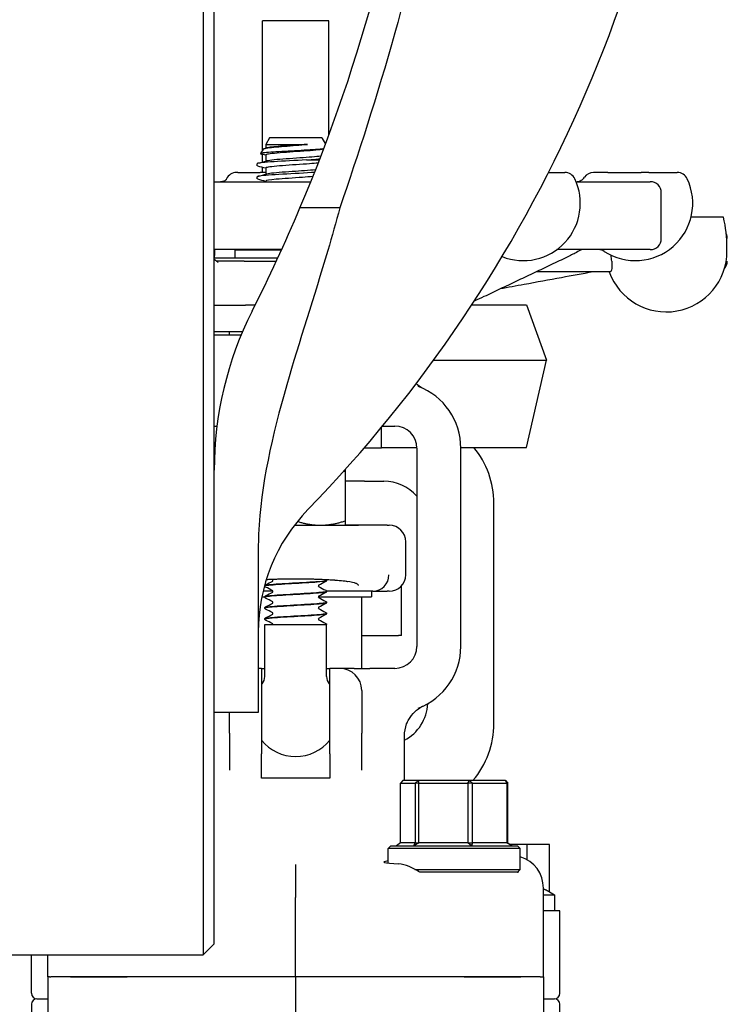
# Model space of a CAD drawing. Header units: inches. Extents: x 36 to 1719, y -84 to 1122.
# Tile 380 of 550: x 1038.54 to 1042.56, y 380.64 to 386.23. Entities that reach past the tile are written whole.
import ezdxf

# ---------------------------------------------------------------- set-up
doc = ezdxf.new("R2010")
doc.units = ezdxf.units.IN
doc.header["$LTSCALE"] = 48
doc.header["$MEASUREMENT"] = 0
doc.layers.add('Visible (ANSI)', color=7, linetype='Continuous', lineweight=30)

msp = doc.modelspace()

# ---------------------------------------------------------------- linework, layer by layer
at = {"layer": 'Visible (ANSI)'}
for p, q in [((1039.58356, 388.92193), (1039.58356, 380.92193)), ((1039.64606, 380.98443), (1039.64606, 388.92193)), ((1039.92077, 385.48911), (1039.92077, 386.22193)), ((1040.29577, 386.22193), (1039.92077, 386.22193)), ((1040.29577, 385.57154), (1040.29577, 386.22193)), ((1039.9591, 385.55843), (1039.93827, 385.52076)), ((1040.25744, 385.55843), (1039.9591, 385.55843)), ((1040.25744, 385.55843), (1040.2774, 385.52233)), ((1039.92326, 385.49361), (1039.90908, 385.46797)), ((1039.93827, 385.52076), (1040.17462, 385.52076)), ((1039.93827, 385.52076), (1039.93827, 385.49903)), ((1039.92077, 385.42023), (1039.92077, 385.46354)), ((1039.93827, 385.46042), (1039.93827, 385.42489)), ((1040.1689, 385.43259), (1040.24311, 385.43259)), ((1039.88952, 385.39889), (1039.88952, 385.41074)), ((1039.92077, 385.36093), (1039.92077, 385.38941)), ((1039.93827, 385.38628), (1039.93827, 385.35075)), ((1039.77244, 385.36093), (1039.77333, 385.36093)), ((1039.78008, 385.36093), (1039.77333, 385.36093)), ((1039.78008, 385.36093), (1039.90675, 385.36093)), ((1039.88952, 385.32475), (1039.88952, 385.3366)), ((1039.93826, 385.36093), (1039.90675, 385.36093)), ((1041.54342, 385.36093), (1041.63618, 385.36093)), ((1041.88057, 385.36093), (1041.79874, 385.36093)), ((1041.88057, 385.36093), (1042.0686, 385.36093)), ((1042.11246, 385.36093), (1042.0686, 385.36093)), ((1042.11246, 385.36093), (1042.27426, 385.36093)), ((1039.64606, 385.30843), (1040.19397, 385.30843)), ((1039.93827, 385.31214), (1039.93827, 385.30843)), ((1041.70004, 385.30843), (1042.12077, 385.30843)), ((1042.18327, 384.98593), (1042.18327, 385.24593)), ((1040.35912, 385.16051), (1040.1328, 385.16051)), ((1042.53672, 385.10693), (1042.35235, 385.10693)), ((1040.02868, 384.92343), (1039.64606, 384.92343)), ((1039.6495, 384.91462), (1039.6495, 384.92343)), ((1039.78191, 384.92193), (1039.77903, 384.92343)), ((1042.12077, 384.92343), (1041.59063, 384.92343)), ((1042.55639, 384.91462), (1042.55639, 384.93607)), ((1040.00603, 384.87405), (1039.64606, 384.87405)), ((1039.76452, 384.92193), (1040.028, 384.92193)), ((1039.76452, 384.87405), (1039.76452, 384.92193)), ((1039.81597, 384.85843), (1039.65862, 384.85843)), ((1039.81597, 384.85843), (1039.9988, 384.85843)), ((1039.81597, 384.85843), (1039.9988, 384.85843)), ((1041.89351, 384.79693), (1041.47315, 384.79693)), ((1039.64595, 384.60843), (1039.82449, 384.60843)), ((1039.87833, 384.60843), (1039.82449, 384.60843)), ((1041.10784, 384.60943), (1041.41935, 384.60943)), ((1041.41935, 384.60943), (1041.53254, 384.29585)), ((1039.79877, 384.43843), (1039.64606, 384.43843)), ((1039.64613, 384.45843), (1039.8072, 384.45843)), ((1039.73327, 384.43843), (1039.73327, 384.45843)), ((1040.8911, 384.29585), (1041.53254, 384.29585)), ((1041.41935, 383.80117), (1041.53254, 384.29585)), ((1039.64606, 383.92193), (1039.66174, 383.92193)), ((1040.60141, 383.92193), (1040.67077, 383.92193)), ((1040.59577, 383.79693), (1040.59577, 383.91509)), ((1039.64997, 383.79693), (1039.64606, 383.79693)), ((1040.59577, 383.79693), (1040.49621, 383.79693)), ((1040.59577, 383.80117), (1040.7957, 383.80117)), ((1040.79577, 383.79693), (1040.79577, 382.67193)), ((1041.04575, 383.80117), (1041.41935, 383.80117)), ((1041.04577, 382.67193), (1041.04577, 383.79693)), ((1040.38977, 383.66228), (1040.38977, 383.38457)), ((1040.49859, 383.60943), (1040.38977, 383.60943)), ((1040.49859, 383.60943), (1040.60827, 383.60943)), ((1041.23327, 382.23443), (1041.23327, 383.48443)), ((1040.10134, 383.35943), (1040.24902, 383.35943)), ((1040.24902, 383.35943), (1040.38977, 383.35943)), ((1040.46434, 383.35943), (1040.3898, 383.35943)), ((1040.6281, 383.35943), (1040.46434, 383.35943)), ((1040.6281, 383.35943), (1040.63952, 383.35943)), ((1040.73327, 383.07818), (1040.73327, 383.26568)), ((1039.89606, 383.21845), (1039.89606, 382.59743)), ((1040.28327, 383.04584), (1040.28327, 383.04646)), ((1039.97953, 382.98443), (1039.92334, 382.98443)), ((1039.93327, 383.01456), (1039.93327, 383.01518)), ((1040.5454, 382.98443), (1040.28323, 382.98443)), ((1040.28327, 382.98328), (1040.28327, 382.9839)), ((1040.53952, 382.98443), (1040.53952, 382.95318)), ((1040.5454, 382.98443), (1040.6281, 382.98443)), ((1040.63952, 382.98443), (1040.6281, 382.98443)), ((1040.70827, 382.73443), (1040.70827, 383.01444)), ((1039.91641, 382.95318), (1039.93332, 382.95318)), ((1039.93327, 382.952), (1039.93327, 382.95262)), ((1040.23702, 382.95318), (1040.53952, 382.95318)), ((1040.28327, 382.92071), (1040.28327, 382.92134)), ((1040.48327, 382.54693), (1040.48327, 382.95318)), ((1039.93327, 382.88943), (1039.93327, 382.89005)), ((1040.28327, 382.85815), (1040.28327, 382.85877)), ((1039.93327, 382.82687), (1039.93327, 382.82749)), ((1039.93327, 382.79693), (1040.28327, 382.79693)), ((1039.93327, 382.50003), (1039.93327, 382.79693)), ((1040.28327, 382.50003), (1040.28327, 382.79693)), ((1040.48327, 382.73443), (1040.69289, 382.73443)), ((1040.70827, 382.73443), (1040.69289, 382.73443)), ((1039.89606, 382.59743), (1039.89606, 382.29693)), ((1039.91452, 382.54693), (1039.89606, 382.54693)), ((1039.91452, 382.54693), (1039.93327, 382.54693)), ((1039.91452, 382.54693), (1039.91452, 382.062)), ((1040.28327, 382.54693), (1040.30202, 382.54693)), ((1040.30202, 382.062), (1040.30202, 382.54693)), ((1040.35827, 382.54693), (1040.30202, 382.54693)), ((1040.43992, 382.54693), (1040.35827, 382.54693)), ((1040.43992, 382.54693), (1040.52886, 382.54693)), ((1040.67077, 382.54693), (1040.52886, 382.54693)), ((1040.48327, 382.42193), (1040.48327, 382.17947)), ((1039.89606, 382.29693), (1039.64606, 382.29693)), ((1039.73327, 382.17947), (1039.73327, 382.29693)), ((1039.73327, 382.17947), (1039.73327, 381.96981)), ((1040.48327, 381.96981), (1040.48327, 382.17947)), ((1040.72577, 381.91068), (1040.72577, 382.16438)), ((1039.91452, 381.92386), (1039.91452, 382.062)), ((1040.30202, 382.062), (1040.30202, 381.92386)), ((1040.30202, 381.92386), (1039.91452, 381.92386)), ((1040.71648, 381.91068), (1040.70346, 381.89505)), ((1040.80391, 381.91068), (1040.71648, 381.91068)), ((1040.78704, 381.89505), (1040.80391, 381.91068)), ((1040.80391, 381.91068), (1040.80683, 381.89505)), ((1041.09571, 381.91068), (1040.80391, 381.91068)), ((1041.08575, 381.89505), (1041.09571, 381.91068)), ((1041.09571, 381.91068), (1041.11163, 381.89505)), ((1041.30007, 381.91068), (1041.09571, 381.91068)), ((1041.30698, 381.89505), (1041.30007, 381.91068)), ((1041.30007, 381.91068), (1041.31308, 381.89505)), ((1040.70346, 381.5563), (1040.70346, 381.89505)), ((1040.70346, 381.89505), (1040.78704, 381.89505)), ((1040.80683, 381.89505), (1040.78704, 381.89505)), ((1040.78704, 381.89505), (1040.78704, 381.5563)), ((1040.80683, 381.5563), (1040.80683, 381.89505)), ((1040.80683, 381.89505), (1041.08575, 381.89505)), ((1041.11163, 381.89505), (1041.08575, 381.89505)), ((1041.08575, 381.89505), (1041.08575, 381.5563)), ((1041.11163, 381.5563), (1041.11163, 381.89505)), ((1041.11163, 381.89505), (1041.30698, 381.89505)), ((1041.31308, 381.89505), (1041.30698, 381.89505)), ((1041.30698, 381.89505), (1041.30698, 381.5563)), ((1041.31308, 381.5563), (1041.31308, 381.89505)), ((1040.6489, 381.54068), (1040.63327, 381.52505)), ((1041.38327, 381.52505), (1040.63327, 381.52505)), ((1040.63327, 381.4419), (1040.63327, 381.52505)), ((1040.6489, 381.54068), (1041.36765, 381.54068)), ((1040.70346, 381.5563), (1040.68132, 381.54068)), ((1040.78704, 381.5563), (1040.70346, 381.5563)), ((1040.77929, 381.54068), (1040.78704, 381.5563)), ((1040.80683, 381.5563), (1040.77929, 381.54068)), ((1040.78704, 381.5563), (1040.80683, 381.5563)), ((1041.08575, 381.5563), (1040.80683, 381.5563)), ((1041.10624, 381.54068), (1041.08575, 381.5563)), ((1041.08575, 381.5563), (1041.11163, 381.5563)), ((1041.11163, 381.5563), (1041.10624, 381.54068)), ((1041.30698, 381.5563), (1041.11163, 381.5563)), ((1041.33522, 381.54068), (1041.30698, 381.5563)), ((1041.30698, 381.5563), (1041.31308, 381.5563)), ((1041.31308, 381.5563), (1041.33522, 381.54068)), ((1041.42207, 381.54693), (1041.32637, 381.54693)), ((1041.36765, 381.54068), (1041.38327, 381.52505)), ((1041.38327, 381.4063), (1041.38327, 381.52505)), ((1041.42207, 381.46109), (1041.42207, 381.54693)), ((1041.54836, 381.54693), (1041.42207, 381.54693)), ((1041.54836, 381.27883), (1041.54836, 381.54693)), ((1040.10827, 381.43383), (1040.10827, 381.24637)), ((1040.78514, 381.4063), (1041.38327, 381.4063)), ((1041.36765, 381.39068), (1041.38327, 381.4063)), ((1041.36765, 381.39068), (1040.88955, 381.39068)), ((1041.36765, 381.39068), (1041.37135, 381.39068)), ((1041.51452, 380.79693), (1041.51452, 381.30032)), ((1040.10827, 380.79693), (1040.10827, 381.24637)), ((1041.51452, 381.26229), (1041.57702, 381.26229)), ((1041.54836, 381.27883), (1041.57702, 381.26229)), ((1041.57702, 381.26229), (1041.57702, 381.17193)), ((1041.60827, 381.17193), (1041.51452, 381.17193)), ((1041.60827, 380.70318), (1041.60827, 381.17193)), ((1039.64606, 380.98443), (1039.58356, 380.92193)), ((1037.13737, 380.92193), (1039.58356, 380.92193)), ((1038.60827, 380.70318), (1038.60827, 380.92193)), ((1038.70202, 380.79693), (1038.70202, 380.92193)), ((1038.71182, 380.79693), (1038.70202, 380.79693)), ((1038.70202, 380.79693), (1038.70202, 380.33169)), ((1038.71182, 380.79693), (1038.71957, 380.79693)), ((1038.82937, 380.79693), (1038.71957, 380.79693)), ((1038.82937, 380.79693), (1038.71957, 380.79693)), ((1039.15161, 380.79693), (1038.82937, 380.79693)), ((1038.82937, 380.79693), (1039.15161, 380.79693)), ((1040.10827, 380.79693), (1039.15161, 380.79693)), ((1040.10827, 380.79693), (1039.15161, 380.79693)), ((1041.06493, 380.79693), (1040.10827, 380.79693)), ((1040.10827, 380.79693), (1040.10827, 380.17193)), ((1041.06493, 380.79693), (1040.10827, 380.79693)), ((1041.38717, 380.79693), (1041.06493, 380.79693)), ((1041.06493, 380.79693), (1041.38717, 380.79693)), ((1041.49698, 380.79693), (1041.38717, 380.79693)), ((1041.49698, 380.79693), (1041.38717, 380.79693)), ((1041.49698, 380.79693), (1041.50472, 380.79693)), ((1041.50472, 380.79693), (1041.51452, 380.79693)), ((1041.51452, 380.79693), (1041.51452, 380.33169)), ((1038.60827, 380.64068), (1038.60827, 380.29693)), ((1038.63952, 380.67193), (1038.70202, 380.67193)), ((1041.51452, 380.67193), (1041.57702, 380.67193)), ((1041.60827, 380.29693), (1041.60827, 380.64068))]:
    msp.add_line(p, q, dxfattribs=at)
for centre, radius, start, end in [((1031.24606, 388.92193), 9.65, 337.058941, 9.318189), ((1034.53356, 388.92193), 7.8625, 315.882405, 356.353929), ((1040.00961, 385.18593), 0.325, 154.62307, 155.79167), ((1039.77244, 385.29843), 0.0625, 90, 154.62307), ((1041.39901, 385.18593), 0.325, 248.46854, 25.37693), ((1041.63618, 385.29843), 0.0625, 25.37693, 90), ((1041.79874, 385.29843), 0.0625, 90, 145.53271), ((1042.03709, 385.18593), 0.325, 237.00411, 25.37693), ((1042.27426, 385.29843), 0.0625, 25.37693, 90), ((1042.12077, 385.24593), 0.0625, 0, 90), ((1031.24606, 388.92193), 9.65, 333.215004, 337.058941), ((1041.80463, 384.93607), 0.75176, 0, 13.13678), ((1042.12077, 384.98593), 0.0625, 270, 0), ((1042.49827, 384.98693), 0.06, 0, 25.38475), ((1041.82607, 384.86093), 0.0625, 57.00411, 90), ((1039.30483, 384.91462), 0.34467, 353.24104, 0), ((1042.21172, 384.91462), 0.34467, 199.96556, 0), ((1042.49827, 384.85693), 0.06, 316.64992, 0), ((1041.64606, 383.67193), 2, 153.215, 180), ((1040.67077, 383.79693), 0.375, 0, 69.10429), ((1040.67077, 383.79693), 0.125, 0, 90), ((1040.73327, 383.48443), 0.5, 0, 39.3082), ((1040.60827, 383.35943), 0.25, 41.40962, 90), ((1040.89606, 382.75245), 1, 135.8824, 180), ((1040.63952, 383.26568), 0.09375, 0, 90), ((1040.63952, 383.07818), 0.09375, 270, 0), ((1040.67077, 382.67193), 0.125, 270, 0), ((1040.67077, 382.67193), 0.375, 290.89571, 0), ((1040.35827, 382.42193), 0.125, 0, 90), ((1039.87077, 382.50003), 0.0625, 319.4642, 0), ((1040.34577, 382.50003), 0.0625, 180, 220.5358), ((1040.10827, 382.29693), 0.25, 139.4642, 140.80503), ((1040.10827, 382.29693), 0.25, 39.19497, 40.5358), ((1040.60827, 382.35943), 0.25, 298.0343, 357.14822), ((1040.73327, 382.23443), 0.5, 319.64662, 0), ((1040.10827, 382.29693), 0.25, 219.19497, 320.80503), ((1038.63952, 380.70318), 0.03125, 180, 270), ((1041.57702, 380.70318), 0.03125, 270, 0), ((1038.63952, 380.64068), 0.03125, 90, 180), ((1041.57702, 380.64068), 0.03125, 0, 90)]:
    msp.add_arc(centre, radius, start, end, dxfattribs=at)
for centre, major_axis, ratio, start_param, end_param in [((1040.54626, 383.07818), (0.01834, 0.09202), 0.976791, 3.3518573, 4.9046798), ((1040.31957, 383.07818), (0.24503, -0.08795), 0.1325254, 5.9294735, 5.9474474), ((1041.32537, 381.29925), (-0.18003, -0.0586), 0.9903423, 2.829736, 4.0894164), ((1041.00827, 381.44793), (0.4, 0), 0.0433333, 2.7861715, 3.8079831)]:
    msp.add_ellipse(centre, major_axis=major_axis, ratio=ratio, start_param=start_param, end_param=end_param, dxfattribs=at)
for points, knots in [([(1040.89606, 387.12089), (1040.89555, 387.11814), (1040.89504, 387.11539), (1040.83442, 386.78859), (1040.75987, 386.47232), (1040.57053, 385.79124), (1040.46209, 385.46302), (1040.35912, 385.16051)], [-0.0212857, -0.0212857, -0.0212857, -0.0212857, 0, 0, 2.5114039, 2.5114039, 5.3635945, 5.3635945, 5.3635945, 5.3635945]), ([(1040.26703, 385.4949), (1040.26136, 385.49424), (1040.2547, 385.49358), (1040.23159, 385.49157), (1040.21253, 385.49024), (1040.16931, 385.48755), (1040.14552, 385.48622), (1040.09626, 385.48353), (1040.07126, 385.4822), (1040.02332, 385.47951), (1040.00087, 385.47817), (1039.96157, 385.47548), (1039.94517, 385.47415), (1039.92069, 385.47146), (1039.91295, 385.47013), (1039.90798, 385.46774), (1039.90889, 385.4667), (1039.91281, 385.46566)], [-3.1100321, -3.1100321, -3.1100321, -3.1100321, -3.0193061, -3.0193061, -2.8331349, -2.8331349, -2.6448024, -2.6448024, -2.4543091, -2.4543091, -2.2616553, -2.2616553, -2.0668416, -2.0668416, -1.8698684, -1.8698684, -1.7149687, -1.7149687, -1.7149687, -1.7149687]), ([(1039.92326, 385.49361), (1039.92332, 385.49371), (1039.92339, 385.49381), (1039.925, 385.4957), (1039.93114, 385.49748), (1039.95196, 385.50107), (1039.9663, 385.50284), (1040.00121, 385.50643), (1040.02135, 385.50821), (1040.06471, 385.5118), (1040.08746, 385.51358), (1040.13254, 385.51717), (1040.15443, 385.51895), (1040.17462, 385.52076)], [-0.8944911, -0.8944911, -0.8944911, -0.8944911, -0.88395925, -0.88395925, -0.70143867, -0.70143867, -0.52178183, -0.52178183, -0.34498935, -0.34498935, -0.17106186, -0.17106186, 0, 0, 0, 0]), ([(1040.26601, 385.49304), (1040.25654, 385.49125), (1040.24181, 385.48946), (1040.22277, 385.48768), (1040.18363, 385.484), (1040.1272, 385.48033), (1040.07525, 385.47665), (1040.02332, 385.47298), (1039.97713, 385.4693), (1039.95454, 385.46563), (1039.94387, 385.46389), (1039.93858, 385.46216), (1039.9386, 385.46042)], [16.0851228, 16.0851228, 16.0851228, 16.0851228, 16.5398213, 16.5398213, 16.5398213, 17.4742343, 17.4742343, 17.4742343, 18.4085858, 18.4085858, 18.4085858, 18.8495559, 18.8495559, 18.8495559, 18.8495559]), ([(1040.17462, 385.52076), (1040.12585, 385.51708), (1040.06737, 385.5134), (1040.02177, 385.50973), (1039.98398, 385.50668), (1039.95579, 385.50363), (1039.94418, 385.50059)], [10.5946183, 10.5946183, 10.5946183, 10.5946183, 11.5294271, 11.5294271, 11.5294271, 12.3041603, 12.3041603, 12.3041603, 12.3041603]), ([(1040.1689, 385.43259), (1040.10744, 385.42914), (1040.03832, 385.42569), (1039.9854, 385.42224), (1039.93248, 385.41879), (1039.89675, 385.41534), (1039.89055, 385.41189), (1039.88987, 385.41151), (1039.88954, 385.41113), (1039.88957, 385.41074)], [16.9979155, 16.9979155, 16.9979155, 16.9979155, 17.8752194, 17.8752194, 17.8752194, 18.7524691, 18.7524691, 18.7524691, 18.8495559, 18.8495559, 18.8495559, 18.8495559]), ([(1040.25124, 385.45368), (1040.22483, 385.45031), (1040.1804, 385.44693), (1040.1323, 385.44356), (1040.07988, 385.43988), (1040.02437, 385.43621), (1039.9872, 385.43253), (1039.96668, 385.4305), (1039.95202, 385.42848), (1039.94439, 385.42645)], [16.2794126, 16.2794126, 16.2794126, 16.2794126, 17.1369694, 17.1369694, 17.1369694, 18.0713431, 18.0713431, 18.0713431, 18.5873456, 18.5873456, 18.5873456, 18.5873456]), ([(1040.1689, 385.43259), (1040.18813, 385.43387), (1040.20639, 385.43514), (1040.2309, 385.43702), (1040.23829, 385.43761), (1040.24529, 385.43821)], [-3.17227783, -3.17227783, -3.17227783, -3.17227783, -3.01866987, -3.01866987, -2.94758083, -2.94758083, -2.94758083, -2.94758083]), ([(1040.23598, 385.41487), (1040.22225, 385.41342), (1040.2057, 385.41196), (1040.18716, 385.41051), (1040.14027, 385.40684), (1040.08173, 385.40316), (1040.0341, 385.39949), (1039.98648, 385.39582), (1039.95094, 385.39214), (1039.94119, 385.38847), (1039.93925, 385.38774), (1039.93834, 385.38701), (1039.9384, 385.38628)], [22.7098949, 22.7098949, 22.7098949, 22.7098949, 23.0794254, 23.0794254, 23.0794254, 24.013411, 24.013411, 24.013411, 24.9473362, 24.9473362, 24.9473362, 25.1327412, 25.1327412, 25.1327412, 25.1327412]), ([(1040.22106, 385.37631), (1040.18536, 385.373), (1040.13616, 385.3697), (1040.08888, 385.3664), (1040.0363, 385.36272), (1039.98737, 385.35905), (1039.96096, 385.35538), (1039.95359, 385.35435), (1039.94803, 385.35333), (1039.9443, 385.35231)], [22.8363485, 22.8363485, 22.8363485, 22.8363485, 23.6763003, 23.6763003, 23.6763003, 24.6102473, 24.6102473, 24.6102473, 24.8705309, 24.8705309, 24.8705309, 24.8705309]), ([(1039.71555, 385.32155), (1039.71555, 385.32155), (1039.71552, 385.32151), (1039.71523, 385.32117), (1039.71455, 385.32036), (1039.71163, 385.31785), (1039.70959, 385.31626), (1039.70324, 385.31275), (1039.69884, 385.31081), (1039.68984, 385.30888), (1039.6861, 385.30843), (1039.68215, 385.30843)], [0.37061715, 0.37061715, 0.37061715, 0.37061715, 0.38053875, 0.38053875, 0.41838117, 0.41838117, 0.45127037, 0.45127037, 0.48467449, 0.48467449, 0.50415338, 0.50415338, 0.50415338, 0.50415338]), ([(1040.21505, 385.36116), (1040.20959, 385.36082), (1040.204, 385.36048), (1040.19828, 385.36014), (1040.14, 385.35669), (1040.07005, 385.35324), (1040.01256, 385.3498), (1039.95506, 385.34635), (1039.91111, 385.3429), (1039.89585, 385.33945), (1039.89165, 385.3385), (1039.88965, 385.33755), (1039.88973, 385.3366)], [23.0518395, 23.0518395, 23.0518395, 23.0518395, 23.1379094, 23.1379094, 23.1379094, 24.0148367, 24.0148367, 24.0148367, 24.8917109, 24.8917109, 24.8917109, 25.1327412, 25.1327412, 25.1327412, 25.1327412]), ([(1040.20561, 385.33789), (1040.18793, 385.33638), (1040.16796, 385.33488), (1040.14688, 385.33338), (1040.09535, 385.32971), (1040.03848, 385.32604), (1039.99817, 385.32236), (1039.96077, 385.31896), (1039.93847, 385.31555), (1039.9383, 385.31214)], [29.2340703, 29.2340703, 29.2340703, 29.2340703, 29.6160625, 29.6160625, 29.6160625, 30.549629, 30.549629, 30.549629, 31.4159265, 31.4159265, 31.4159265, 31.4159265]), ([(1041.70004, 385.30843), (1041.7027, 385.30845), (1041.70555, 385.30867), (1041.71175, 385.30968), (1041.71511, 385.3105), (1041.72198, 385.31295), (1041.7255, 385.31456), (1041.73237, 385.31867), (1041.73572, 385.32116), (1041.74192, 385.32695), (1041.74476, 385.33024), (1041.74721, 385.3338)], [0.00121001, 0.00121001, 0.00121001, 0.00121001, 0.02073024, 0.02073024, 0.04146048, 0.04146048, 0.06219072, 0.06219072, 0.08292096, 0.08292096, 0.1036512, 0.1036512, 0.1036512, 0.1036512]), ([(1040.35912, 385.16051), (1040.33746, 385.07941), (1040.31445, 384.99867), (1040.21291, 384.65572), (1040.12839, 384.40219), (1039.97548, 383.87019), (1039.90964, 383.58701), (1039.89792, 383.30925)], [17.2484823, 17.2484823, 17.2484823, 17.2484823, 17.8546317, 17.8546317, 19.8303619, 19.8303619, 22.1107774, 22.1107774, 22.1107774, 22.1107774]), ([(1041.7324, 384.92329), (1041.7324, 384.92329), (1041.73232, 384.92328), (1041.73171, 384.92312), (1041.73119, 384.92298), (1041.72956, 384.92241), (1041.72885, 384.92214), (1041.72759, 384.92161), (1041.72715, 384.92142), (1041.72614, 384.92097), (1041.72557, 384.9207), (1041.71457, 384.9154), (1041.70458, 384.909), (1041.67747, 384.89422), (1041.65796, 384.88471), (1041.63802, 384.87524)], [0.13720232, 0.13720232, 0.13720232, 0.13720232, 0.15541903, 0.15541903, 0.17333311, 0.17333311, 0.18223969, 0.18223969, 0.18662495, 0.18662495, 0.1917404, 0.1917404, 0.2840016, 0.2840016, 0.46190776, 0.46190776, 0.46190776, 0.46190776]), ([(1041.75195, 384.92343), (1041.74811, 384.92343), (1041.74428, 384.92342), (1041.73917, 384.92338), (1041.73786, 384.92337), (1041.73585, 384.92333), (1041.73534, 384.92332), (1041.73451, 384.9233), (1041.73421, 384.92329), (1041.73377, 384.92328), (1041.73363, 384.92328), (1041.73335, 384.92327), (1041.73322, 384.92326), (1041.73298, 384.92325), (1041.73287, 384.92325), (1041.73268, 384.92324), (1041.73259, 384.92324), (1041.73236, 384.92323), (1041.73224, 384.92322), (1041.73212, 384.92322), (1041.7321, 384.92321), (1041.73207, 384.92321)], [0, 0, 0, 0, 0.043450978, 0.043450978, 0.057713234, 0.057713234, 0.062143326, 0.062143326, 0.064369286, 0.064369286, 0.065470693, 0.065470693, 0.066572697, 0.066572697, 0.06767117, 0.06767117, 0.068766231, 0.068766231, 0.070959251, 0.070959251, 0.071558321, 0.071558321, 0.071558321, 0.071558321]), ([(1039.64606, 384.87014), (1039.64686, 384.86942), (1039.64766, 384.8687), (1039.65212, 384.8646), (1039.65548, 384.86137), (1039.66122, 384.8562), (1039.66384, 384.85403), (1039.66637, 384.85228), (1039.66688, 384.85196), (1039.66744, 384.85163), (1039.66758, 384.85155), (1039.66758, 384.85155)], [0.0571363, 0.0571363, 0.0571363, 0.0571363, 0.06761955, 0.06761955, 0.11734981, 0.11734981, 0.1600381, 0.1600381, 0.17285188, 0.17285188, 0.18212308, 0.18212308, 0.18212308, 0.18212308]), ([(1041.63802, 384.87524), (1041.6073, 384.86064), (1041.57657, 384.84605), (1041.51513, 384.81686), (1041.48441, 384.80227), (1041.42296, 384.77309), (1041.39223, 384.75851), (1041.33078, 384.72934), (1041.30005, 384.71476), (1041.23859, 384.6856), (1041.20785, 384.67103), (1041.17712, 384.65646)], [0.9601047, 0.9601047, 0.9601047, 0.9601047, 1.233998, 1.233998, 1.5078914, 1.5078914, 1.7817848, 1.7817848, 2.0556781, 2.0556781, 2.3295715, 2.3295715, 2.3295715, 2.3295715]), ([(1041.90224, 384.85693), (1041.90312, 384.8499), (1041.90365, 384.84182), (1041.90378, 384.82856), (1041.90331, 384.82123), (1041.90178, 384.81034), (1041.90037, 384.80513), (1041.89745, 384.79886), (1041.89537, 384.79693), (1041.89351, 384.79693)], [0, 0, 0, 0, 0.05448075, 0.05448075, 0.11632304, 0.11632304, 0.18585895, 0.18585895, 0.26131922, 0.26131922, 0.26131922, 0.26131922]), ([(1041.79642, 384.79693), (1041.73647, 384.78594), (1041.67651, 384.77495), (1041.54623, 384.75107), (1041.47591, 384.73818), (1041.36036, 384.71702), (1041.31514, 384.70874), (1041.26991, 384.70046)], [0.7256115, 0.7256115, 0.7256115, 0.7256115, 1.2964711, 1.2964711, 1.9660601, 1.9660601, 2.3966425, 2.3966425, 2.3966425, 2.3966425]), ([(1040.82519, 384.13895), (1040.82435, 384.1394), (1040.82353, 384.13984), (1040.81633, 384.1438), (1040.80458, 384.15071), (1040.79146, 384.16193)], [0.010286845, 0.010286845, 0.010286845, 0.010286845, 0.015902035, 0.015902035, 0.077855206, 0.077855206, 0.077855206, 0.077855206]), ([(1040.83244, 384.13529), (1040.83235, 384.13533), (1040.83225, 384.13538), (1040.82977, 384.13657), (1040.82745, 384.13775), (1040.82519, 384.13895)], [-0.566346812, -0.566346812, -0.566346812, -0.566346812, -0.565454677, -0.565454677, -0.542430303, -0.542430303, -0.542430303, -0.542430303]), ([(1040.1013, 383.35938), (1040.12002, 383.35938), (1040.13878, 383.35938), (1040.19514, 383.35937), (1040.23176, 383.35937), (1040.30601, 383.35934), (1040.3419, 383.35933), (1040.3919, 383.35929), (1040.40909, 383.35927), (1040.43368, 383.35924), (1040.44215, 383.35922), (1040.44775, 383.35921)], [1.2188929, 1.2188929, 1.2188929, 1.2188929, 1.3621369, 1.3621369, 1.6526244, 1.6526244, 1.9961754, 1.9961754, 2.2345824, 2.2345824, 2.4334495, 2.4334495, 2.4334495, 2.4334495]), ([(1040.44775, 383.35921), (1040.44836, 383.3592), (1040.44896, 383.3592), (1040.45157, 383.35921), (1040.45342, 383.35922), (1040.45769, 383.35928), (1040.45986, 383.35934), (1040.4626, 383.35941), (1040.46345, 383.35942), (1040.46423, 383.35943), (1040.46428, 383.35943), (1040.46434, 383.35943)], [0.04807073, 0.04807073, 0.04807073, 0.04807073, 0.06985523, 0.06985523, 0.14510353, 0.14510353, 0.26153365, 0.26153365, 0.32575457, 0.32575457, 0.3307654, 0.3307654, 0.3307654, 0.3307654]), ([(1039.93359, 383.01453), (1039.93348, 383.01587), (1039.93793, 383.0172), (1039.94706, 383.01854), (1039.96804, 383.02161), (1040.01325, 383.02467), (1040.06554, 383.02774), (1040.11783, 383.03081), (1040.17599, 383.03388), (1040.21799, 383.03695), (1040.25858, 383.03991), (1040.28317, 383.04288), (1040.28327, 383.04584)], [-84.8257107, -84.8257107, -84.8257107, -84.8257107, -84.4233738, -84.4233738, -84.4233738, -83.4988671, -83.4988671, -83.4988671, -82.5745653, -82.5745653, -82.5745653, -81.681409, -81.681409, -81.681409, -81.681409]), ([(1040.28314, 383.04649), (1040.28299, 383.04401), (1040.26652, 383.04153), (1040.237, 383.03905), (1040.20027, 383.03597), (1040.14424, 383.03288), (1040.09032, 383.0298), (1040.03645, 383.02672), (1039.98598, 383.02363), (1039.95815, 383.02055), (1039.94197, 383.01876), (1039.93367, 383.01697), (1039.93359, 383.01518)], [75.3955147, 75.3955147, 75.3955147, 75.3955147, 76.1425075, 76.1425075, 76.1425075, 77.0718173, 77.0718173, 77.0718173, 78.0001054, 78.0001054, 78.0001054, 78.5398163, 78.5398163, 78.5398163, 78.5398163]), ([(1040.45051, 383.02892), (1040.44155, 383.03286), (1040.42395, 383.03662), (1040.37348, 383.04333), (1040.34112, 383.04621), (1040.26582, 383.05071), (1040.22363, 383.05229), (1040.13486, 383.05393), (1040.08915, 383.05397), (1040.00842, 383.05264), (1039.97357, 383.05154), (1039.94135, 383.04999)], [0, 0, 0, 0, 0.3480138, 0.3480138, 0.6950932, 0.6950932, 1.0409541, 1.0409541, 1.3861423, 1.3861423, 1.6668152, 1.6668152, 1.6668152, 1.6668152]), ([(1039.97961, 383.04615), (1039.97961, 383.04736), (1039.97911, 383.04848), (1039.97831, 383.04955), (1039.97803, 383.04977), (1039.97782, 383.04992), (1039.97779, 383.04994), (1039.97779, 383.04994)], [0, 0, 0, 0, 0.02017106, 0.02017106, 0.036592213, 0.036592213, 0.045399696, 0.045399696, 0.045399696, 0.045399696]), ([(1039.97779, 383.04237), (1039.97783, 383.04239), (1039.97801, 383.04249), (1039.97856, 383.04306), (1039.97887, 383.04345), (1039.9794, 383.04458), (1039.97961, 383.04536), (1039.97961, 383.04615)], [0.006616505, 0.006616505, 0.006616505, 0.006616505, 0.024017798, 0.024017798, 0.03673453, 0.03673453, 0.049915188, 0.049915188, 0.049915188, 0.049915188]), ([(1040.40393, 383.03815), (1040.40394, 383.03814), (1040.40306, 383.03835), (1040.39855, 383.03921), (1040.39306, 383.04012), (1040.37566, 383.04246), (1040.36193, 383.04396), (1040.32601, 383.04706), (1040.30253, 383.04862), (1040.25093, 383.05117), (1040.22278, 383.05217), (1040.19343, 383.05282), (1040.19338, 383.05282), (1040.19332, 383.05282)], [-1.2162102, -1.2162102, -1.2162102, -1.2162102, -1.14166353, -1.14166353, -0.99290926, -0.99290926, -0.77856154, -0.77856154, -0.5143206, -0.5143206, -0.25007966, -0.25007966, -0.24959163, -0.24959163, -0.24959163, -0.24959163]), ([(1040.28327, 383.04581), (1040.28321, 383.04454), (1040.28274, 383.04334), (1040.28163, 383.04168), (1040.28104, 383.04113), (1040.28, 383.04033), (1040.27953, 383.04005), (1040.27906, 383.03981)], [0, 0, 0, 0, 0.017960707, 0.017960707, 0.035135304, 0.035135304, 0.051182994, 0.051182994, 0.051182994, 0.051182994]), ([(1040.2823, 383.04962), (1040.2824, 383.04945), (1040.28249, 383.04928), (1040.28296, 383.04836), (1040.28323, 383.04744), (1040.28327, 383.04649)], [0.034558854, 0.034558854, 0.034558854, 0.034558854, 0.037820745, 0.037820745, 0.051208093, 0.051208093, 0.051208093, 0.051208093]), ([(1040.46565, 383.01825), (1040.46562, 383.0183), (1040.46558, 383.01835), (1040.46418, 383.0203), (1040.46202, 383.02234), (1040.45726, 383.02553), (1040.45518, 383.02671), (1040.45207, 383.02821), (1040.45131, 383.02856), (1040.45051, 383.02892)], [-0.00429657, -0.00429657, -0.00429657, -0.00429657, 0, 0, 0.16568567, 0.16568567, 0.26480212, 0.26480212, 0.29565933, 0.29565933, 0.29565933, 0.29565933]), ([(1039.93327, 383.01521), (1039.93333, 383.01648), (1039.93381, 383.01768), (1039.93491, 383.01934), (1039.93551, 383.01989), (1039.93655, 383.02069), (1039.93702, 383.02097), (1039.93748, 383.02121)], [0, 0, 0, 0, 0.017960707, 0.017960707, 0.035135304, 0.035135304, 0.051182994, 0.051182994, 0.051182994, 0.051182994]), ([(1039.93748, 383.00853), (1039.93677, 383.0089), (1039.93601, 383.00935), (1039.93476, 383.01064), (1039.93432, 383.0112), (1039.93359, 383.01266), (1039.93332, 383.01358), (1039.93327, 383.01453)], [0, 0, 0, 0, 0.024898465, 0.024898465, 0.037820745, 0.037820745, 0.051208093, 0.051208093, 0.051208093, 0.051208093]), ([(1039.93343, 382.95197), (1039.93332, 382.95266), (1039.93447, 382.95335), (1039.93695, 382.95404), (1039.94796, 382.95711), (1039.98493, 382.96019), (1040.03382, 382.96326), (1040.08269, 382.96633), (1040.14232, 382.96941), (1040.19006, 382.97248), (1040.2378, 382.97555), (1040.27252, 382.97862), (1040.28107, 382.98169), (1040.28254, 382.98222), (1040.28322, 382.98275), (1040.28317, 382.98328)], [-91.108896, -91.108896, -91.108896, -91.108896, -90.9008742, -90.9008742, -90.9008742, -89.9748609, -89.9748609, -89.9748609, -89.0490707, -89.0490707, -89.0490707, -88.1235008, -88.1235008, -88.1235008, -87.9645943, -87.9645943, -87.9645943, -87.9645943]), ([(1040.28327, 382.98393), (1040.28328, 382.98384), (1040.28326, 382.98376), (1040.28323, 382.98367), (1040.28202, 382.98061), (1040.25431, 382.97754), (1040.21059, 382.97448), (1040.16691, 382.97141), (1040.10826, 382.96835), (1040.0568, 382.96528), (1040.00538, 382.96222), (1039.96232, 382.95916), (1039.94388, 382.9561), (1039.93688, 382.95494), (1039.93349, 382.95378), (1039.93356, 382.95262)], [81.6787, 81.6787, 81.6787, 81.6787, 81.7038978, 81.7038978, 81.7038978, 82.6277161, 82.6277161, 82.6277161, 83.5507651, 83.5507651, 83.5507651, 84.4730857, 84.4730857, 84.4730857, 84.8230016, 84.8230016, 84.8230016, 84.8230016]), ([(1039.97961, 382.98359), (1039.97961, 382.98479), (1039.97911, 382.98592), (1039.97831, 382.98699), (1039.97803, 382.98721), (1039.97782, 382.98736), (1039.97779, 382.98738), (1039.97779, 382.98738)], [0, 0, 0, 0, 0.02017106, 0.02017106, 0.036592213, 0.036592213, 0.045399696, 0.045399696, 0.045399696, 0.045399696]), ([(1039.97779, 382.9798), (1039.97783, 382.97982), (1039.97801, 382.97992), (1039.97856, 382.9805), (1039.97887, 382.98088), (1039.9794, 382.98202), (1039.97961, 382.9828), (1039.97961, 382.98359)], [0.006616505, 0.006616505, 0.006616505, 0.006616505, 0.024017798, 0.024017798, 0.03673453, 0.03673453, 0.049915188, 0.049915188, 0.049915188, 0.049915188]), ([(1040.23873, 383.01864), (1040.23867, 383.01861), (1040.2385, 383.01849), (1040.23799, 383.01796), (1040.23768, 383.01757), (1040.23714, 383.01644), (1040.23694, 383.01566), (1040.23694, 383.01487)], [0.008751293, 0.008751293, 0.008751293, 0.008751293, 0.024017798, 0.024017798, 0.03673453, 0.03673453, 0.049915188, 0.049915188, 0.049915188, 0.049915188]), ([(1040.23694, 383.01487), (1040.23694, 383.01366), (1040.23744, 383.01254), (1040.23823, 383.01146), (1040.23852, 383.01125), (1040.23872, 383.0111), (1040.23876, 383.01108), (1040.23876, 383.01108)], [0, 0, 0, 0, 0.02017106, 0.02017106, 0.036592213, 0.036592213, 0.045399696, 0.045399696, 0.045399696, 0.045399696]), ([(1040.27906, 382.98993), (1040.27978, 382.98956), (1040.28054, 382.9891), (1040.28178, 382.98782), (1040.28222, 382.98726), (1040.28296, 382.9858), (1040.28323, 382.98488), (1040.28327, 382.98393)], [0, 0, 0, 0, 0.024898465, 0.024898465, 0.037820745, 0.037820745, 0.051208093, 0.051208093, 0.051208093, 0.051208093]), ([(1040.28327, 382.98325), (1040.28321, 382.98197), (1040.28274, 382.98077), (1040.28163, 382.97912), (1040.28104, 382.97857), (1040.28, 382.97777), (1040.27953, 382.97749), (1040.27906, 382.97724)], [0, 0, 0, 0, 0.017960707, 0.017960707, 0.035135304, 0.035135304, 0.051182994, 0.051182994, 0.051182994, 0.051182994]), ([(1039.93327, 382.95264), (1039.93333, 382.95392), (1039.93381, 382.95512), (1039.93491, 382.95678), (1039.93551, 382.95733), (1039.93655, 382.95813), (1039.93702, 382.95841), (1039.93748, 382.95865)], [0, 0, 0, 0, 0.017960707, 0.017960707, 0.035135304, 0.035135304, 0.051182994, 0.051182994, 0.051182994, 0.051182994]), ([(1039.93748, 382.94596), (1039.93677, 382.94634), (1039.93601, 382.94679), (1039.93476, 382.94808), (1039.93432, 382.94864), (1039.93359, 382.9501), (1039.93332, 382.95102), (1039.93327, 382.95197)], [0, 0, 0, 0, 0.024898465, 0.024898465, 0.037820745, 0.037820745, 0.051208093, 0.051208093, 0.051208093, 0.051208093]), ([(1039.93327, 382.88941), (1039.93327, 382.88942), (1039.93327, 382.88942), (1039.93327, 382.88943), (1039.93327, 382.89251), (1039.96001, 382.89559), (1040.00331, 382.89867), (1040.0466, 382.90175), (1040.10541, 382.90483), (1040.15734, 382.9079), (1040.20926, 382.91098), (1040.25307, 382.91406), (1040.27209, 382.91714), (1040.27947, 382.91833), (1040.28305, 382.91952), (1040.28298, 382.92071)], [-97.3920813, -97.3920813, -97.3920813, -97.3920813, -97.3894346, -97.3894346, -97.3894346, -96.461786, -96.461786, -96.461786, -95.5343789, -95.5343789, -95.5343789, -94.6072107, -94.6072107, -94.6072107, -94.2477796, -94.2477796, -94.2477796, -94.2477796]), ([(1040.28308, 382.92136), (1040.2832, 382.92057), (1040.28166, 382.91977), (1040.27836, 382.91897), (1040.26561, 382.91589), (1040.22689, 382.9128), (1040.17703, 382.90972), (1040.12728, 382.90664), (1040.06761, 382.90356), (1040.02076, 382.90048), (1039.974, 382.89741), (1039.9411, 382.89434), (1039.93456, 382.89126), (1039.9337, 382.89086), (1039.9333, 382.89046), (1039.93334, 382.89005)], [87.9618853, 87.9618853, 87.9618853, 87.9618853, 88.2020629, 88.2020629, 88.2020629, 89.131595, 89.131595, 89.131595, 90.0591077, 90.0591077, 90.0591077, 90.9847722, 90.9847722, 90.9847722, 91.106187, 91.106187, 91.106187, 91.106187]), ([(1039.97961, 382.92103), (1039.97961, 382.92223), (1039.97911, 382.92335), (1039.97831, 382.92443), (1039.97803, 382.92464), (1039.97782, 382.92479), (1039.97779, 382.92481), (1039.97779, 382.92481)], [0, 0, 0, 0, 0.02017106, 0.02017106, 0.036592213, 0.036592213, 0.045399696, 0.045399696, 0.045399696, 0.045399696]), ([(1039.97779, 382.91724), (1039.97783, 382.91726), (1039.97801, 382.91736), (1039.97856, 382.91794), (1039.97887, 382.91832), (1039.9794, 382.91946), (1039.97961, 382.92024), (1039.97961, 382.92103)], [0.006616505, 0.006616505, 0.006616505, 0.006616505, 0.024017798, 0.024017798, 0.03673453, 0.03673453, 0.049915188, 0.049915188, 0.049915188, 0.049915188]), ([(1040.23873, 382.95608), (1040.23867, 382.95604), (1040.2385, 382.95593), (1040.23799, 382.95539), (1040.23768, 382.95501), (1040.23714, 382.95387), (1040.23694, 382.9531), (1040.23694, 382.95231)], [0.008751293, 0.008751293, 0.008751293, 0.008751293, 0.024017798, 0.024017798, 0.03673453, 0.03673453, 0.049915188, 0.049915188, 0.049915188, 0.049915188]), ([(1040.23694, 382.95231), (1040.23694, 382.9511), (1040.23744, 382.94998), (1040.23823, 382.9489), (1040.23852, 382.94869), (1040.23872, 382.94854), (1040.23876, 382.94852), (1040.23876, 382.94852)], [0, 0, 0, 0, 0.02017106, 0.02017106, 0.036592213, 0.036592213, 0.045399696, 0.045399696, 0.045399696, 0.045399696]), ([(1040.27906, 382.92737), (1040.27978, 382.92699), (1040.28054, 382.92654), (1040.28178, 382.92526), (1040.28222, 382.92469), (1040.28296, 382.92324), (1040.28323, 382.92231), (1040.28327, 382.92136)], [0, 0, 0, 0, 0.024898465, 0.024898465, 0.037820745, 0.037820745, 0.051208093, 0.051208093, 0.051208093, 0.051208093]), ([(1040.28327, 382.92069), (1040.28321, 382.91941), (1040.28274, 382.91821), (1040.28163, 382.91655), (1040.28104, 382.91601), (1040.28, 382.9152), (1040.27953, 382.91492), (1040.27906, 382.91468)], [0, 0, 0, 0, 0.017960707, 0.017960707, 0.035135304, 0.035135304, 0.051182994, 0.051182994, 0.051182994, 0.051182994]), ([(1039.93327, 382.89008), (1039.93333, 382.89136), (1039.93381, 382.89256), (1039.93491, 382.89422), (1039.93551, 382.89476), (1039.93655, 382.89557), (1039.93702, 382.89585), (1039.93748, 382.89609)], [0, 0, 0, 0, 0.017960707, 0.017960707, 0.035135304, 0.035135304, 0.051182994, 0.051182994, 0.051182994, 0.051182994]), ([(1039.93748, 382.8834), (1039.93677, 382.88377), (1039.93601, 382.88423), (1039.93476, 382.88551), (1039.93432, 382.88608), (1039.93359, 382.88753), (1039.93332, 382.88845), (1039.93327, 382.88941)], [0, 0, 0, 0, 0.024898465, 0.024898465, 0.037820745, 0.037820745, 0.051208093, 0.051208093, 0.051208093, 0.051208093]), ([(1040.28293, 382.8588), (1040.283, 382.85723), (1040.27681, 382.85567), (1040.26437, 382.8541), (1040.23991, 382.85102), (1040.19186, 382.84794), (1040.13856, 382.84486), (1040.08545, 382.8418), (1040.02838, 382.83873), (1039.98894, 382.83566), (1039.95394, 382.83294), (1039.93354, 382.83022), (1039.93332, 382.82749)], [94.2450706, 94.2450706, 94.2450706, 94.2450706, 94.7168163, 94.7168163, 94.7168163, 95.6446581, 95.6446581, 95.6446581, 96.5689115, 96.5689115, 96.5689115, 97.3893723, 97.3893723, 97.3893723, 97.3893723]), ([(1039.93344, 382.82684), (1039.93358, 382.82922), (1039.94855, 382.83159), (1039.97579, 382.83396), (1040.0112, 382.83704), (1040.06651, 382.84013), (1040.12058, 382.84321), (1040.17463, 382.8463), (1040.22615, 382.84938), (1040.25546, 382.85246), (1040.27349, 382.85436), (1040.28286, 382.85626), (1040.28297, 382.85815)], [-103.6752666, -103.6752666, -103.6752666, -103.6752666, -102.9605503, -102.9605503, -102.9605503, -102.0313957, -102.0313957, -102.0313957, -101.1024988, -101.1024988, -101.1024988, -100.5309649, -100.5309649, -100.5309649, -100.5309649]), ([(1039.97961, 382.85846), (1039.97961, 382.85967), (1039.97911, 382.86079), (1039.97831, 382.86187), (1039.97803, 382.86208), (1039.97782, 382.86223), (1039.97779, 382.86225), (1039.97779, 382.86225)], [0, 0, 0, 0, 0.02017106, 0.02017106, 0.036592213, 0.036592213, 0.045399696, 0.045399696, 0.045399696, 0.045399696]), ([(1039.97779, 382.85468), (1039.97783, 382.8547), (1039.97801, 382.8548), (1039.97856, 382.85537), (1039.97887, 382.85576), (1039.9794, 382.8569), (1039.97961, 382.85767), (1039.97961, 382.85846)], [0.006616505, 0.006616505, 0.006616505, 0.006616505, 0.024017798, 0.024017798, 0.03673453, 0.03673453, 0.049915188, 0.049915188, 0.049915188, 0.049915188]), ([(1040.23873, 382.89352), (1040.23867, 382.89348), (1040.2385, 382.89337), (1040.23799, 382.89283), (1040.23768, 382.89245), (1040.23714, 382.89131), (1040.23694, 382.89053), (1040.23694, 382.88974)], [0.008751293, 0.008751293, 0.008751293, 0.008751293, 0.024017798, 0.024017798, 0.03673453, 0.03673453, 0.049915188, 0.049915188, 0.049915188, 0.049915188]), ([(1040.23694, 382.88974), (1040.23694, 382.88854), (1040.23744, 382.88742), (1040.23823, 382.88634), (1040.23852, 382.88613), (1040.23872, 382.88598), (1040.23876, 382.88596), (1040.23876, 382.88596)], [0, 0, 0, 0, 0.02017106, 0.02017106, 0.036592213, 0.036592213, 0.045399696, 0.045399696, 0.045399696, 0.045399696]), ([(1040.27906, 382.86481), (1040.27978, 382.86443), (1040.28054, 382.86398), (1040.28178, 382.86269), (1040.28222, 382.86213), (1040.28296, 382.86067), (1040.28323, 382.85975), (1040.28327, 382.8588)], [0, 0, 0, 0, 0.024898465, 0.024898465, 0.037820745, 0.037820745, 0.051208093, 0.051208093, 0.051208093, 0.051208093]), ([(1040.28327, 382.85813), (1040.28321, 382.85685), (1040.28274, 382.85565), (1040.28163, 382.85399), (1040.28104, 382.85344), (1040.28, 382.85264), (1040.27953, 382.85236), (1040.27906, 382.85212)], [0, 0, 0, 0, 0.017960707, 0.017960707, 0.035135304, 0.035135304, 0.051182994, 0.051182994, 0.051182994, 0.051182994]), ([(1039.93327, 382.82752), (1039.93333, 382.8288), (1039.93381, 382.82999), (1039.93491, 382.83165), (1039.93551, 382.8322), (1039.93655, 382.833), (1039.93702, 382.83328), (1039.93748, 382.83352)], [0, 0, 0, 0, 0.017960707, 0.017960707, 0.035135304, 0.035135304, 0.051182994, 0.051182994, 0.051182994, 0.051182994]), ([(1039.93748, 382.82084), (1039.93677, 382.82121), (1039.93601, 382.82167), (1039.93476, 382.82295), (1039.93432, 382.82351), (1039.93359, 382.82497), (1039.93332, 382.82589), (1039.93327, 382.82684)], [0, 0, 0, 0, 0.024898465, 0.024898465, 0.037820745, 0.037820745, 0.051208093, 0.051208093, 0.051208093, 0.051208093]), ([(1039.9795, 382.79693), (1039.97928, 382.79803), (1039.97871, 382.79882), (1039.97802, 382.79956), (1039.97783, 382.79966), (1039.97779, 382.79969), (1039.97779, 382.79969), (1039.97779, 382.79969)], [0, 0, 0, 0, 0.019585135, 0.019585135, 0.03717489, 0.03717489, 0.039574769, 0.039574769, 0.039574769, 0.039574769]), ([(1040.23873, 382.83096), (1040.23867, 382.83092), (1040.2385, 382.83081), (1040.23799, 382.83027), (1040.23768, 382.82989), (1040.23714, 382.82875), (1040.23694, 382.82797), (1040.23694, 382.82718)], [0.008751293, 0.008751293, 0.008751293, 0.008751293, 0.024017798, 0.024017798, 0.03673453, 0.03673453, 0.049915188, 0.049915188, 0.049915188, 0.049915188]), ([(1040.23694, 382.82718), (1040.23694, 382.82597), (1040.23744, 382.82485), (1040.23823, 382.82378), (1040.23852, 382.82356), (1040.23872, 382.82341), (1040.23876, 382.82339), (1040.23876, 382.82339)], [0, 0, 0, 0, 0.02017106, 0.02017106, 0.036592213, 0.036592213, 0.045399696, 0.045399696, 0.045399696, 0.045399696]), ([(1040.27906, 382.80224), (1040.27974, 382.80189), (1040.28045, 382.80147), (1040.28161, 382.80033), (1040.28202, 382.79984), (1040.28276, 382.79858), (1040.28307, 382.79779), (1040.2832, 382.79693)], [0, 0, 0, 0, 0.023435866, 0.023435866, 0.035520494, 0.035520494, 0.047958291, 0.047958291, 0.047958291, 0.047958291]), ([(1040.75017, 382.25688), (1040.75927, 382.27291), (1040.77067, 382.28751), (1040.79863, 382.31412), (1040.81238, 382.3227), (1040.82231, 382.32836), (1040.8239, 382.32922), (1040.82519, 382.32991)], [0, 0, 0, 0, 0.14044728, 0.14044728, 0.29472543, 0.29472543, 0.32889511, 0.32889511, 0.32889511, 0.32889511]), ([(1040.82519, 382.32991), (1040.82745, 382.33111), (1040.82977, 382.33228), (1040.83225, 382.33348), (1040.83235, 382.33352), (1040.83244, 382.33357)], [-0.020840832, -0.020840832, -0.020840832, -0.020840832, 0, 0, 0.000807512, 0.000807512, 0.000807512, 0.000807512]), ([(1040.72577, 382.16438), (1040.72577, 382.18744), (1040.73003, 382.2103), (1040.74165, 382.24046), (1040.74562, 382.24884), (1040.75017, 382.25688)], [-0.53738428, -0.53738428, -0.53738428, -0.53738428, -0.36171436, -0.36171436, -0.29103261, -0.29103261, -0.29103261, -0.29103261]), ([(1040.8127, 381.39068), (1040.79279, 381.40273), (1040.77198, 381.4137), (1040.73092, 381.43074), (1040.71086, 381.43628), (1040.69385, 381.43721)], [0.49640247, 0.49640247, 0.49640247, 0.49640247, 0.68798762, 0.68798762, 0.89549896, 0.89549896, 0.89549896, 0.89549896]), ([(1041.36989, 381.39292), (1041.37014, 381.39255), (1041.37039, 381.39217), (1041.37087, 381.39142), (1041.37111, 381.39105), (1041.37135, 381.39068)], [2.930893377, 2.930893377, 2.930893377, 2.930893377, 2.936139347, 2.936139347, 2.941290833, 2.941290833, 2.941290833, 2.941290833])]:
    msp.add_open_spline(points, degree=3, knots=knots, dxfattribs=at)
for points in [[(1039.93055, 385.49697), (1039.93506, 385.49817), (1039.93957, 385.49938), (1039.94408, 385.50059)], [(1039.89413, 385.41317), (1039.91079, 385.41757), (1039.92744, 385.42199), (1039.94408, 385.42645)], [(1039.93827, 385.45888), (1039.92979, 385.46115), (1039.9213, 385.46341), (1039.91281, 385.46566)], [(1039.93827, 385.38474), (1039.92357, 385.38867), (1039.90885, 385.39257), (1039.89413, 385.39646)], [(1039.89413, 385.33903), (1039.91079, 385.34343), (1039.92744, 385.34785), (1039.94408, 385.35231)], [(1039.93827, 385.3106), (1039.92357, 385.31453), (1039.90885, 385.31843), (1039.89413, 385.32232)], [(1041.90224, 384.85693), (1041.9008, 384.86846), (1041.89979, 384.88006), (1041.89922, 384.89162)], [(1041.17712, 384.65646), (1041.15951, 384.64811), (1041.14109, 384.63955), (1041.12221, 384.63141)], [(1040.28327, 383.35943), (1040.28327, 383.3594), (1040.28327, 383.35938), (1040.28327, 383.35935)], [(1039.89792, 383.30925), (1039.89664, 383.27894), (1039.89606, 383.24864), (1039.89606, 383.21845)], [(1039.93748, 383.02121), (1039.95093, 383.02826), (1039.96438, 383.03531), (1039.97781, 383.04238)], [(1040.02322, 383.05282), (1039.99445, 383.05218), (1039.96678, 383.05121), (1039.94134, 383.04997)], [(1039.97779, 383.04993), (1039.97686, 383.05042), (1039.97593, 383.05092), (1039.97499, 383.05141)], [(1040.27906, 383.03981), (1040.26562, 383.03276), (1040.25217, 383.02571), (1040.23873, 383.01864)], [(1039.97779, 382.98737), (1039.96436, 382.99444), (1039.95092, 383.00148), (1039.93748, 383.00853)], [(1039.93748, 382.95865), (1039.95093, 382.96569), (1039.96438, 382.97275), (1039.97781, 382.97981)], [(1040.27906, 382.97724), (1040.26562, 382.9702), (1040.25217, 382.96315), (1040.23873, 382.95608)], [(1040.23875, 383.01108), (1040.25218, 383.00402), (1040.26562, 382.99697), (1040.27906, 382.98993)], [(1039.97779, 382.92481), (1039.96436, 382.93187), (1039.95092, 382.93892), (1039.93748, 382.94596)], [(1039.93748, 382.89609), (1039.95093, 382.90313), (1039.96438, 382.91018), (1039.97781, 382.91725)], [(1040.27906, 382.91468), (1040.26562, 382.90764), (1040.25217, 382.90059), (1040.23873, 382.89352)], [(1040.23875, 382.94852), (1040.25218, 382.94146), (1040.26562, 382.93441), (1040.27906, 382.92737)], [(1039.97779, 382.86225), (1039.96436, 382.86931), (1039.95092, 382.87636), (1039.93748, 382.8834)], [(1040.23875, 382.88596), (1040.25218, 382.8789), (1040.26562, 382.87185), (1040.27906, 382.86481)], [(1039.93748, 382.83352), (1039.95093, 382.84057), (1039.96438, 382.84762), (1039.97781, 382.85469)], [(1039.97779, 382.79968), (1039.96436, 382.80675), (1039.95092, 382.8138), (1039.93748, 382.82084)], [(1040.27906, 382.85212), (1040.26562, 382.84507), (1040.25217, 382.83802), (1040.23873, 382.83095)], [(1040.23875, 382.8234), (1040.25218, 382.81633), (1040.26562, 382.80928), (1040.27906, 382.80224)]]:
    msp.add_open_spline(points, degree=3, dxfattribs=at)
for points, weights in [([(1040.38977, 383.66228), (1040.3851, 383.66384), (1040.3805, 383.6653)], [1, 1.00227104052, 1.00427030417]), ([(1040.38977, 383.67563), (1040.38977, 383.67027), (1040.38977, 383.66228)], [1.01622228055, 1.0117465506, 1]), ([(1040.1185, 383.38126), (1040.18787, 383.35943), (1040.24902, 383.35943)], [1.00468230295, 1.03544814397, 1]), ([(1040.24902, 383.35943), (1040.31435, 383.35943), (1040.38977, 383.38457)], [1, 1.0379548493, 1]), ([(1040.38977, 383.38457), (1040.38977, 383.35943), (1040.38977, 383.35943)], [1, 1.0379548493, 1]), ([(1040.88955, 381.39068), (1040.85104, 381.39068), (1040.8127, 381.39068)], [0.999971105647, 0.999969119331, 0.999970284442]), ([(1041.54836, 381.27883), (1041.53052, 381.28913), (1041.51452, 381.29392)], [1.50177150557, 1.56085940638, 1.5898912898])]:
    msp.add_rational_spline(points, weights, degree=2, dxfattribs=at)

doc.saveas('drawing.dxf')
